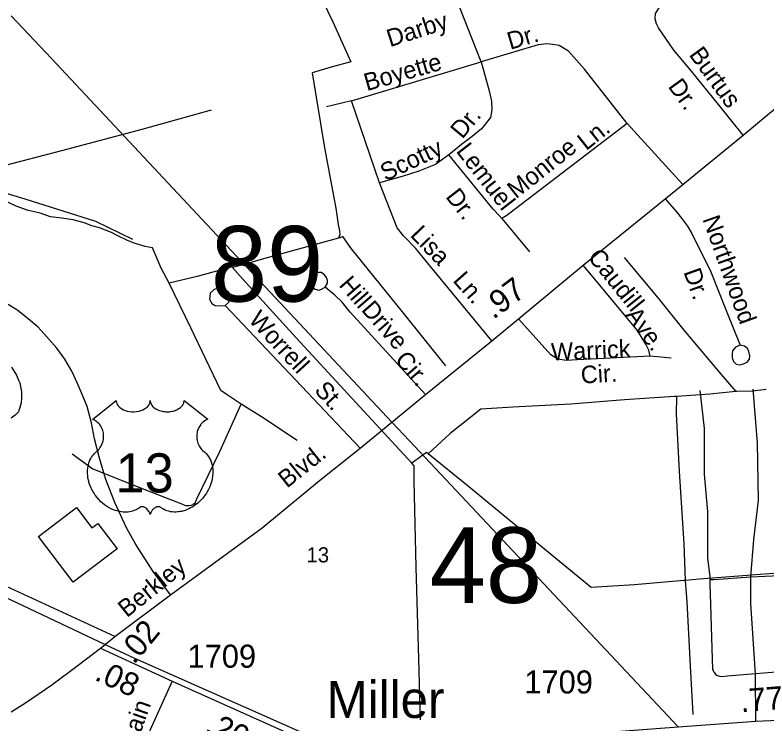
# Model space of a CAD drawing. Extents: x 2206922 to 2357709, y 510027 to 673830.
# Drawn here: x 2317222 to 2321300, y 594392 to 598239 of the extents above; entities that cross this region are included whole.
import ezdxf

# ---------------------------------------------------------------- set-up
doc = ezdxf.new("R2010")
doc.units = 0
for name, color, linetype in [('Exist Civil Demographics Community Label', 7, 'Continuous'), ('Exist Cultural Manufacturing Building Footprint', 7, 'Continuous'), ('Exist Hydrographic Misc Water Feature', 7, 'Continuous'), ('Exist Railroad Mainline', 7, 'Continuous'), ('Exist Road Non-System Type 51', 7, 'Continuous'), ('Exist Road Non-System Type 51 Label', 7, 'Continuous'), ('Exist Road Primary US Label', 7, 'Continuous'), ('Exist Road Primary US Mileage Tenths English Label', 7, 'Continuous'), ('Exist Road Primary US Shield CELL', 7, 'Continuous'), ('Exist Road Primary US Shield Number Label', 7, 'Continuous'), ('Exist Road Primary US UnDivided 4 Lane Attributed', 7, 'Continuous'), ('Exist Road Secondary Mileage Hundredths English Label', 7, 'Continuous'), ('Exist Road Secondary Structure Standard Bridge Number Label', 7, 'Continuous'), ('Exist Road Secondary Type 51 Attributed', 7, 'Continuous'), ('Exist Road Secondary Type 51 Label', 7, 'Continuous'), ('Exist Road Secondary Type 51 Number Label', 7, 'Continuous'), ('Exist Utilities Electrical Transmission Line', 7, 'Continuous')]:
    doc.layers.add(name, color=color, linetype=linetype)

msp = doc.modelspace()

# ---------------------------------------------------------------- linework, layer by layer
at = {"layer": 'Exist Cultural Manufacturing Building Footprint'}
for p, q in [((2317348.1, 595410.3), (2317555.1, 595566.7)), ((2317555.1, 595566.7), (2317638.4, 595456.4)), ((2317638.4, 595456.4), (2317670.5, 595480.7)), ((2317670.5, 595480.7), (2317775.5, 595341.7)), ((2317536.5, 595161.1), (2317348.1, 595410.3)), ((2317775.5, 595341.7), (2317536.5, 595161.1))]:
    msp.add_line(p, q, dxfattribs=at)
at = {"layer": 'Exist Hydrographic Misc Water Feature'}
msp.add_line((2320811.1, 596169.2), (2320799, 596168.2), dxfattribs=at)
for points in [[(2317861.2, 597021.1), (2317660.2, 597118), (2317276.2, 597240.2), (2316850.3, 597367.4), (2316356.3, 597564.1), (2316038.3, 597708.7), (2315488.3, 597778.3), (2315378.2, 597846.1), (2315193.2, 598015.8), (2314991.3, 598257.1), (2314898.2, 598397.7), (2314746.2, 598578.6), (2314612.1, 598678.2), (2314253.3, 598765.4), (2314019.1, 598762.5), (2313355.2, 598581.4), (2312061.1, 598082.8), (2311970.2, 598065.9)], [(2318813, 598477.7), (2318945.9, 598201.4), (2319042.5, 597984.5), (2318936.9, 597955.4), (2318832.9, 597926), (2318899.2, 597519.1), (2318960.7, 597191.8), (2318973.8, 597102.2), (2318982.2, 597068.1), (2318982.4, 597046.2), (2318976.5, 597028.1)], [(2318285.2, 597722.5), (2317908.8, 597618.6), (2317474.2, 597501.9), (2317161.3, 597420.5)], [(2317968, 596975.5), (2317927.6, 596983.2), (2317867.5, 597000.3), (2317827.1, 597017.8), (2317783.1, 597039.4), (2317744.7, 597058.9), (2317680.5, 597084.4), (2317638.7, 597096), (2317596.7, 597111.3), (2317536.4, 597126.8), (2317460.3, 597137.8), (2317414.2, 597143.6), (2317357.8, 597163), (2317293.6, 597178), (2317227.8, 597201.2), (2317169.5, 597228.6), (2317141.4, 597238.5)], [(2318976.5, 597028.1), (2318687.3, 596949.1), (2318556.3, 596911.6), (2318490.3, 596893.2), (2318400.7, 596868.2)], [(2319557.6, 596334.7), (2319323, 596627.9), (2319045.6, 596971.1), (2318998.6, 597036.5), (2318982.8, 597030.4), (2318976.5, 597028.1)], [(2318057.8, 596784.3), (2318014.8, 596865.8), (2317968, 596975.5)], [(2320524.6, 596922.8), (2320708.9, 596702.8), (2320849.2, 596528.4), (2321051.6, 596288.7), (2321130.3, 596195.8)], [(2318400.7, 596868.2), (2318398.8, 596872.1), (2318209.4, 596819.9), (2318057.8, 596784.3)], [(2319373.8, 595807.2), (2319286.7, 595902.2), (2318746.6, 596488), (2318457.3, 596804.9), (2318400.7, 596868.2)], [(2318448.7, 596127), (2318366, 596182), (2318337.7, 596201.6), (2318174.3, 596541.7), (2318057.8, 596784.3)], [(2317203.2, 596327.4), (2317229.4, 596284.1), (2317239.5, 596257.8), (2317247.9, 596244), (2317256.5, 596194), (2317256.7, 596164.4), (2317255, 596134.2), (2317239.5, 596086.3), (2317222, 596067.8), (2317200.1, 596051.6)], [(2321130.3, 596195.8), (2320990.5, 596182.3), (2320811.1, 596169.2)], [(2321296, 596207.3), (2321222.2, 596198.6), (2321136.3, 596195.6), (2321130.3, 596195.8)], [(2320799, 596168.2), (2320527.1, 596151.1), (2320235.5, 596128.1), (2319922, 596110.8), (2319748.3, 596100.9), (2319581.6, 595967.4), (2319463, 595857.9)], [(2320857.6, 595171.5), (2320851.2, 595369.1), (2320825.4, 595762.7), (2320809.6, 596074.5), (2320811.1, 596169.2)], [(2317532.1, 595857.3), (2317642.8, 595776.6), (2317893.6, 595677.2), (2318130.4, 595584), (2318146.4, 595577.9), (2318164.4, 595578.4), (2318178.8, 595580.3), (2318190.5, 595586.7), (2318198.1, 595592.4), (2318200.1, 595596.6), (2318206.3, 595610.7), (2318331.6, 595870), (2318448.7, 596127)], [(2318752.5, 595930.3), (2318557.5, 596058.2), (2318448.7, 596127)], [(2319463, 595857.9), (2319452.8, 595865.9), (2319373.8, 595807.2)], [(2320857.6, 595171.5), (2320849.8, 595171.1), (2320581.8, 595146.5), (2320346.4, 595132), (2320104.2, 595331.1), (2319680.8, 595680.3), (2319463, 595857.9)], [(2319420.4, 594414.5), (2319411, 594746), (2319397.6, 595243.6), (2319386.4, 595709.2), (2319385.5, 595793.3), (2319373.8, 595807.2)], [(2323367.6, 594648.5), (2323153.6, 594644.3), (2322982.4, 594646.1), (2322861.4, 594721.1), (2322763.6, 594715.9), (2322667.4, 594713), (2322380.1, 594826), (2321898.9, 595000.6), (2321660, 595090.1), (2321549.7, 595129), (2321529.1, 595144.6), (2321515, 595174.3), (2321507, 595192.2), (2321494.7, 595208.2), (2321474.6, 595217.7), (2321405.1, 595213.2), (2321169.1, 595196.8), (2320933.5, 595178.3), (2320857.6, 595171.5)], [(2320899.2, 594444.2), (2320884.5, 594707.9), (2320866.6, 595055.4), (2320857.6, 595171.5)]]:
    msp.add_lwpolyline(points, dxfattribs=at)
at = {"layer": 'Exist Railroad Mainline'}
for points in [[(2316516.4, 595368.8), (2316557.9, 595354.7), (2316569.9, 595349.3), (2317194.7, 595067.6), (2317710.7, 594824.1)], [(2317710.7, 594824.1), (2317869.9, 594749), (2319052.5, 594224)]]:
    msp.add_lwpolyline(points, dxfattribs=at)
at = {"layer": 'Exist Road Non-System Type 51'}
for p, q in [((2319749.5, 597985.8), (2319595.4, 598379.4)), ((2319046.6, 597773.4), (2319749.5, 597985.8)), ((2319046.6, 597773.4), (2318910.1, 597741)), ((2319198, 597328.4), (2319046.6, 597773.4)), ((2320844.3, 597319.9), (2320541.2, 597650.3)), ((2319861.7, 597135.7), (2320011.8, 596953.8)), ((2320780.6, 596376.9), (2320666.9, 596388.6)), ((2321239.1, 594408), (2321236.8, 594664.2))]:
    msp.add_line(p, q, dxfattribs=at)
for points in [[(2321170.3, 597586.3), (2321037.7, 597753.1), (2320890.4, 597934.4), (2320794.9, 598048.8), (2320711.6, 598169.9), (2320701.3, 598191.7), (2320693.1, 598217.8), (2320694.6, 598247.6), (2320714.4, 598277.9), (2320757.8, 598338.4), (2320841.7, 598463.2)], [(2320541.2, 597650.3), (2320310.2, 597945.6), (2320222.6, 598042.6), (2320172.6, 598073.7), (2320138.8, 598079.1), (2320105, 598083.2), (2320059.1, 598077.8), (2319749.5, 597985.8)], [(2319749.5, 597985.8), (2319793.8, 597828.3), (2319806.3, 597771.4), (2319807.7, 597725.4), (2319800.9, 597683.5), (2319752.2, 597621.3), (2319700.9, 597580.7), (2319642.8, 597536), (2319573.8, 597480.6)], [(2320541.2, 597650.3), (2319905, 597164.1), (2319888.8, 597151.9), (2319861.7, 597135.7)], [(2319573.8, 597480.6), (2319502.2, 597427.8), (2319411.6, 597392), (2319321, 597363.6), (2319198, 597328.4)], [(2319861.7, 597135.7), (2319846.9, 597150.6), (2319814.4, 597185.7), (2319573.8, 597480.6)], [(2319806.8, 596471.4), (2319475.1, 596874), (2319395.4, 596972.7), (2319329.2, 597041.7), (2319294, 597085), (2319198, 597328.4)], [(2320747.5, 597242.4), (2320785.6, 597198.7), (2320809.6, 597170.5), (2320815.6, 597162.6), (2320842.4, 597129.3), (2320868.6, 597094.1), (2320892.5, 597054), (2320994.5, 596845.9), (2321083, 596626.8), (2321153.8, 596447.6)], [(2320666.9, 596388.6), (2320658.6, 596420.3), (2320643.6, 596453.8), (2320596.8, 596527.3), (2320303.8, 596881.5)], [(2318903.7, 596763.2), (2318915.5, 596783.3), (2318917.2, 596799.3), (2318911, 596815.3), (2318896.9, 596833.1), (2318882.7, 596841), (2318866.9, 596842.7), (2318842.9, 596836.5), (2318827, 596824.3), (2318821.2, 596804.3), (2318819.5, 596786.2), (2318827.6, 596764.3), (2318849.8, 596750.6), (2318869.7, 596746.8), (2318883.8, 596751), (2318903.7, 596763.2)], [(2319447.1, 596180.4), (2319039, 596626.6), (2318996.5, 596680.1), (2318956.1, 596719.7), (2318903.7, 596763.2)], [(2318361, 596662.8), (2318380.8, 596681), (2318390.7, 596705.2), (2318380.3, 596733), (2318358.2, 596750.9), (2318326, 596756.4), (2318302.2, 596750.2), (2318280.4, 596729.9), (2318276.7, 596698), (2318288.9, 596674.1), (2318307.2, 596662.2), (2318331.1, 596660.6), (2318361, 596662.8)], [(2318064.2, 595092.6), (2317970.6, 595220.1), (2317877.1, 595365.4), (2317827, 595455.9), (2317762.5, 595593.1), (2317714.1, 595719), (2317680.2, 595833.7), (2317652.8, 595940.2), (2317636.6, 596025.8), (2317612.4, 596114.6), (2317588.2, 596176), (2317560.8, 596240.5), (2317530.2, 596306.7), (2317491.4, 596371.3), (2317447.9, 596431), (2317393, 596494), (2317346.2, 596545.7), (2317293, 596590.9), (2317236.5, 596636.1), (2317184.9, 596668.4)], [(2319092.9, 595889.5), (2318553.2, 596460.5), (2318361, 596662.8)], [(2320666.9, 596388.6), (2320270.9, 596368.5), (2320210.8, 596365.2), (2320165.7, 596371.8), (2320127.2, 596395.3), (2319952.1, 596590.9)], [(2321153.8, 596447.6), (2321130, 596437.2), (2321112.2, 596417.1), (2321110.5, 596401.2), (2321110.5, 596379.2), (2321118.8, 596359.1), (2321132.9, 596345.3), (2321153.1, 596341.5), (2321172.9, 596345.7), (2321192.9, 596355.9), (2321204.6, 596372.2), (2321206.5, 596390.1), (2321202.2, 596414.1), (2321194.1, 596430), (2321177.8, 596441.7), (2321153.8, 596447.6)], [(2320935.9, 596201.8), (2320959, 595995.1), (2320959, 595745.8), (2320977.4, 595544.9), (2320977.4, 595293.2), (2320992, 595176.4)], [(2321211.5, 595189.9), (2321228.4, 595393.1), (2321253, 595604), (2321247.6, 595917.2), (2321224.5, 596208.1)], [(2320992, 595176.4), (2321011.8, 595176.8), (2321211.5, 595189.9)], [(2321236.8, 594664.2), (2321085.2, 594651.7), (2321055.2, 594647.3), (2321043.3, 594649.2), (2321027.3, 594655), (2321013, 594673), (2321006.8, 594686.8), (2320993, 595097.5), (2320992.5, 595146.9), (2320992, 595176.4)], [(2321211.5, 595189.9), (2321368.4, 595197.6), (2321406.8, 595188.4), (2321429.9, 595176), (2321436, 595157.6), (2321446.8, 595080.6), (2321464.5, 594798.2), (2321467.6, 594730.4), (2321466, 594704.3), (2321450.7, 594684.3), (2321418.4, 594678.1), (2321236.8, 594664.2)], [(2321236.8, 594664.2), (2321211.5, 595045.2), (2321211.5, 595189.9)]]:
    msp.add_lwpolyline(points, dxfattribs=at)
at = {"layer": 'Exist Road Primary US Shield CELL'}
msp.add_lwpolyline([(2317770.6, 596147.6), (2317771, 596142.3), (2317772.3, 596135.9), (2317773.2, 596132.7), (2317776.2, 596126.4), (2317781.1, 596119.1), (2317787.9, 596111.9), (2317795.5, 596105.5), (2317800.7, 596102.2), (2317809.5, 596097.5), (2317819.4, 596093.3), (2317830.5, 596090.1), (2317841.8, 596087.8), (2317854.2, 596086.5), (2317866.4, 596086.2), (2317879.6, 596087.2), (2317894.2, 596090), (2317901, 596091.8), (2317908.5, 596094.4), (2317915.5, 596097.3), (2317923.2, 596101.4), (2317929.3, 596105.3), (2317934.1, 596108.8), (2317941, 596115.4), (2317946.4, 596122.1), (2317948.7, 596125.9), (2317950.7, 596129.6), (2317953.4, 596137.3), (2317954.1, 596140.7), (2317954.7, 596147.8), (2317955.1, 596141.9), (2317955.7, 596138.1), (2317956.7, 596134.5), (2317958.2, 596130.6), (2317961, 596125.2), (2317964, 596120.6), (2317969.7, 596113.8), (2317973.3, 596110.5), (2317976.6, 596107.8), (2317985.3, 596101.8), (2317995.5, 596096.7), (2318000.5, 596094.5), (2318005.7, 596092.6), (2318012.2, 596090.7), (2318019, 596089.1), (2318025.7, 596087.9), (2318032.5, 596086.9), (2318039.5, 596086.4), (2318045.2, 596086.2), (2318052.2, 596086.3), (2318058.6, 596086.7), (2318065.2, 596087.5), (2318072.5, 596088.7), (2318078.4, 596090), (2318086.1, 596092), (2318093.1, 596094.5), (2318099.3, 596097.2), (2318107.2, 596101.4), (2318113.7, 596105.4), (2318118.4, 596109.2), (2318124, 596114.4), (2318129.3, 596120.5), (2318132.4, 596125), (2318134.6, 596129.6), (2318136.7, 596134.5), (2318138, 596139.7), (2318138.6, 596144.2), (2318138.7, 596148), (2318267.3, 596045.5), (2318264.2, 596044.4), (2318257.3, 596041), (2318251.7, 596037.7), (2318242.9, 596031.5), (2318239.1, 596028), (2318235.3, 596024.5), (2318231.8, 596020.7), (2318228.7, 596017.1), (2318225, 596011.9), (2318221.6, 596006.8), (2318218.4, 596001.1), (2318216, 595996.1), (2318212, 595985.8), (2318210.1, 595979.3), (2318208.9, 595973.7), (2318207.4, 595962.2), (2318207, 595956.8), (2318207, 595951.4), (2318207.3, 595945.7), (2318207.9, 595940.2), (2318208.8, 595934.5), (2318209.8, 595929.5), (2318211.4, 595923.3), (2318213.6, 595916.2), (2318216.4, 595909.3), (2318222.3, 595898.1), (2318229.9, 595886.7), (2318235.3, 595880.3), (2318240.6, 595874.9), (2318248.5, 595868.2), (2318252.8, 595864.4), (2318257.8, 595859.4), (2318265.8, 595850.1), (2318269.1, 595845.7), (2318272.4, 595840.7), (2318275.4, 595835.6), (2318278.4, 595830.2), (2318280.9, 595825.4), (2318285.4, 595814.4), (2318288.7, 595803.7), (2318290.2, 595798), (2318292.6, 595785.4), (2318293.5, 595779.2), (2318294.5, 595766.9), (2318294.5, 595752), (2318293.4, 595737.8), (2318290.8, 595721.4), (2318288.5, 595711.5), (2318285.2, 595700), (2318281.9, 595690), (2318276, 595675.4), (2318270.8, 595664.7), (2318264.1, 595652.3), (2318259.4, 595644.8), (2318254, 595636.7), (2318247.3, 595627.4), (2318239.4, 595617.6), (2318229.9, 595607.1), (2318222.2, 595599.5), (2318212.2, 595590.5), (2318206.1, 595585.5), (2318197.5, 595579), (2318185.6, 595571.1), (2318173.9, 595564.3), (2318164, 595559.2), (2318155.2, 595555.4), (2318143.8, 595551.1), (2318124.8, 595545.8), (2318117.9, 595544.4), (2318109.7, 595543.2), (2318102, 595542.4), (2318094.5, 595542), (2318084.5, 595542), (2318074.6, 595542.7), (2318065.2, 595544.1), (2318055.4, 595546.1), (2318045.1, 595549.2), (2318035.8, 595552.8), (2318026.4, 595557.5), (2318010.5, 595567.5), (2318005.9, 595569.9), (2318003.3, 595570.6), (2317997.1, 595570.9), (2317991.4, 595569.7), (2317985.4, 595567.3), (2317981.9, 595565.4), (2317977.1, 595562.3), (2317973.5, 595559.4), (2317969.1, 595555.2), (2317966, 595551.8), (2317963.7, 595549), (2317959.2, 595542), (2317957.6, 595538.6), (2317956, 595534.3), (2317954.5, 595527.9), (2317952.5, 595535.9), (2317950.1, 595541.3), (2317947.4, 595545.8), (2317944.5, 595549.9), (2317940.1, 595555), (2317936, 595558.9), (2317931.2, 595562.8), (2317926, 595566), (2317921.9, 595568.1), (2317918.1, 595569.5), (2317913.4, 595570.7), (2317909.6, 595571), (2317906.5, 595570.9), (2317902.3, 595569.9), (2317896.4, 595565.7), (2317890.9, 595561.9), (2317884.9, 595558.2), (2317877.8, 595554.4), (2317872.5, 595552), (2317866.3, 595549.6), (2317859, 595547.1), (2317851.1, 595545.1), (2317843, 595543.5), (2317835.9, 595542.3), (2317828.2, 595541.6), (2317821.3, 595541.4), (2317814.1, 595541.5), (2317807.3, 595542), (2317799.5, 595542.7), (2317789.8, 595544.2), (2317781.7, 595546), (2317773.2, 595548.3), (2317764.5, 595551), (2317755.1, 595554.6), (2317743.4, 595559.7), (2317735.3, 595563.8), (2317722.5, 595571.2), (2317707.4, 595581.6), (2317696.1, 595590.8), (2317687.8, 595598.3), (2317675.5, 595610.8), (2317668.4, 595618.9), (2317657.1, 595633.5), (2317649.9, 595644.1), (2317645.2, 595651.8), (2317638.4, 595664.3), (2317634.6, 595672.1), (2317629.7, 595683.5), (2317625.9, 595693.9), (2317622.7, 595703.8), (2317621, 595710.1), (2317618.6, 595721.1), (2317617.1, 595729), (2317615.7, 595739.7), (2317614.9, 595751), (2317614.7, 595761.4), (2317615, 595770.1), (2317616, 595780.2), (2317617.7, 595790.9), (2317619.7, 595800.1), (2317621.6, 595806.7), (2317624.3, 595814.7), (2317627.9, 595823.6), (2317632.2, 595832.1), (2317636.2, 595839.2), (2317641.3, 595846.8), (2317646.3, 595853.3), (2317652.9, 595860.4), (2317659.8, 595866.9), (2317666, 595872), (2317673.5, 595879.3), (2317677.3, 595883.7), (2317682, 595889.9), (2317685.7, 595895.6), (2317688.7, 595900.7), (2317692.6, 595908.2), (2317695, 595913.8), (2317697.9, 595922.5), (2317699.4, 595928.6), (2317700.9, 595936.4), (2317701.9, 595943.8), (2317702.3, 595953), (2317702.1, 595960.6), (2317701.1, 595969.5), (2317699.4, 595978), (2317697.4, 595985.4), (2317694.2, 595993.9), (2317691.3, 596000.2), (2317686.3, 596008.6), (2317680.9, 596016.4), (2317675.2, 596022.8), (2317669.5, 596028.5), (2317664, 596032.8), (2317658.8, 596036.5), (2317652.3, 596040.4), (2317646, 596043.5), (2317642, 596045.1)], close=True, dxfattribs=at)
at = {"layer": 'Exist Road Primary US UnDivided 4 Lane Attributed'}
for p, q in [((2317710.7, 594824.1), (2317762.5, 594867.4)), ((2317685.1, 594802.8), (2317710.7, 594824.1))]:
    msp.add_line(p, q, dxfattribs=at)
for points in [[(2317762.5, 594867.4), (2318064.2, 595092.6), (2318561.2, 595456.7), (2318882.3, 595719.8), (2319092.9, 595889.5), (2319264.7, 596030.6), (2319447.1, 596180.4), (2319806.8, 596471.4), (2319952.1, 596590.9), (2320303.8, 596881.5), (2320747.5, 597242.4), (2320844.3, 597319.9), (2321170.3, 597586.3), (2321303.6, 597697.8), (2321872.6, 598168.2)], [(2317200.3, 594457.7), (2317278.4, 594506.5), (2317420.4, 594605), (2317564, 594711.6), (2317685.1, 594802.8)]]:
    msp.add_lwpolyline(points, dxfattribs=at)
at = {"layer": 'Exist Road Secondary Type 51 Attributed'}
for p, q in [((2317685.1, 594802.8), (2318073.2, 594624)), ((2318073.2, 594624), (2318974, 594222.5))]:
    msp.add_line(p, q, dxfattribs=at)
for points in [[(2317762.5, 594867.4), (2317031.8, 595203.6), (2316672, 595369), (2316628.3, 595389.7)], [(2319052.5, 594224), (2319055.5, 594224), (2319161.7, 594236.3), (2319301.7, 594248.6), (2319615.5, 594277.9), (2319721.6, 594290.2), (2319838.5, 594299.4), (2320029.3, 594316.4), (2320220, 594331.8), (2320817.7, 594376.5), (2321239.1, 594408), (2321442.2, 594417.3), (2321734.8, 594445.9), (2322082.9, 594484.2), (2322278.5, 594508.7), (2322409.7, 594532.3), (2322536.9, 594555.1), (2322613.5, 594576.4), (2322703.2, 594605.7), (2322779.8, 594638.3), (2322846.6, 594666.1), (2322977.1, 594739.5), (2323015.4, 594761.5), (2323039.8, 594779.4)], [(2318073.2, 594624), (2317868, 594168.6), (2317840.3, 594096.3), (2317817.2, 594068.6), (2317780.2, 594046.6), (2317569.6, 594011.6), (2317460.3, 593980.8), (2317414.2, 593950), (2317378.8, 593914.6), (2317357.3, 593856.7), (2317351.5, 593821.9), (2317350.1, 593774.1), (2317354.4, 593685.8), (2317377.6, 593591.6), (2317575.9, 593132.5), (2318025.1, 592139.2), (2318319.9, 591501.6), (2318367.6, 591445.2), (2318505.1, 591372.7), (2318534.6, 591345.6)]]:
    msp.add_lwpolyline(points, dxfattribs=at)
at = {"layer": 'Exist Utilities Electrical Transmission Line'}
for points in [[(2317200.8, 598235.4), (2317419.2, 598002.6), (2319264.7, 596030.6)], [(2319264.7, 596030.6), (2319360.4, 595928.4), (2320817.7, 594376.5)]]:
    msp.add_lwpolyline(points, dxfattribs=at)

# ---------------------------------------------------------------- texts
at = {"layer": 'Exist Civil Demographics Community Label'}
msp.add_text('Miller', height=200, dxfattribs=at).set_placement((2318911.9, 594424.9))
at = {"layer": 'Exist Road Non-System Type 51 Label'}
for s, rotation, p in [('Darby', 17.7696, (2319255.2, 598064.3)), ('Dr.', 16.4266, (2319907.2, 598049.8)), ('Burtus', 305.8546, (2320873.8, 598023.6)), ('Boyette', 15.9976, (2319129.6, 597825.5)), ('Dr.', 305.8546, (2320759.7, 597851.2)), ('Dr.', 50.3547, (2319647.5, 597562.2)), ('Ln.', 38.4365, (2320319.4, 597500.4)), ('Scotty', 25.1518, (2319230.6, 597335.9)), ('Lemuel', 307.8269, (2319610.1, 597499.7)), ('Monroe', 38.4365, (2319939, 597238.4)), ('Dr.', 307.8269, (2319553.2, 597252.4)), ('Northwood', 289.6912, (2320949, 597131.8)), ('Lisa', 313.7595, (2319360.3, 597041.7)), ('Caudill', 308.7804, (2320323.8, 596924.1)), ('Ln.', 311.5172, (2319591.9, 596796.1)), ('Dr.', 289.6912, (2320846.1, 596845.3)), ('Hill', 310.9169, (2318974, 596772.2)), ('Drive', 310.9169, (2319095.4, 596637.9)), ('Worrell', 312.6632, (2318483.6, 596581.1)), ('Ave.', 307.0609, (2320527.3, 596609.9)), ('Warrick', 2.5696, (2320131, 596363.2)), ('Cir.', 310.9169, (2319276.8, 596365)), ('Cir.', 3.4434, (2320293, 596238.8)), ('St.', 312.6632, (2318840.6, 596199))]:
    msp.add_text(s, height=95, rotation=rotation, dxfattribs=at).set_placement(p)
at = {"layer": 'Exist Road Primary US Label'}
for s, p in [('Blvd.', (2318696.8, 595668.6)), ('Berkley', (2317828.1, 594966.1))]:
    msp.add_text(s, height=95, rotation=38.7487, dxfattribs=at).set_placement(p)
msp.add_text('13', height=82.02, dxfattribs=at).set_placement((2318802.8, 595268.9))
at = {"layer": 'Exist Road Primary US Mileage Tenths English Label'}
for s, rotation, p in [('.97', 36.9553, (2319815.8, 596584.3)), ('.02', 50.5169, (2317867.2, 594710.9))]:
    msp.add_text(s, height=125, rotation=rotation, dxfattribs=at).set_placement(p)
at = {"layer": 'Exist Road Primary US Shield Number Label'}
msp.add_text('13', height=212.5, dxfattribs=at).set_placement((2317766.4, 595648.3))
at = {"layer": 'Exist Road Secondary Mileage Hundredths English Label'}
for s, rotation, p in [('.08', 334.7811, (2317647.3, 594633.8)), ('.77', 4.5441, (2321159.8, 594455.5)), ('.20', 334.9828, (2318244.3, 594351.5))]:
    msp.add_text(s, height=125, rotation=rotation, dxfattribs=at).set_placement(p)
at = {"layer": 'Exist Road Secondary Structure Standard Bridge Number Label'}
for s, p in [('89', (2318283.4, 596684.1)), ('48', (2319470, 595049))]:
    msp.add_text(s, height=410.1, dxfattribs=at).set_placement(p)
at = {"layer": 'Exist Road Secondary Type 51 Label'}
msp.add_text('McLain', height=95, rotation=70.5679, dxfattribs=at).set_placement((2317823.9, 594115.9))
at = {"layer": 'Exist Road Secondary Type 51 Number Label'}
for p in [(2318157.1, 594697.4), (2319984, 594557.6)]:
    msp.add_text('1709', height=125, dxfattribs=at).set_placement(p)

doc.saveas('drawing.dxf')
